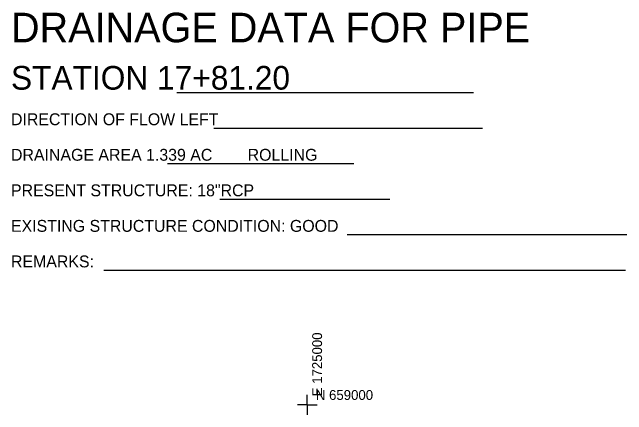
# Model space of a CAD drawing. Extents: x 1724534 to 1727318, y 657156 to 660047.
# Drawn here: x 1724850.6 to 1725161.9, y 658995 to 659199 of the extents above; entities that cross this region are included whole.
import ezdxf

# ---------------------------------------------------------------- set-up
doc = ezdxf.new("R2010")
doc.units = 0
for name, color, linetype in [('SURVEY - CONTROL - Grid', 7, 'Continuous'), ('SURVEY - CONTROL - Grid Text', 7, 'Continuous'), ('SURVEY - DRAINAGE - Area Shapes Text', 7, 'Continuous')]:
    doc.layers.add(name, color=color, linetype=linetype)

msp = doc.modelspace()

# ---------------------------------------------------------------- linework, layer by layer
at = {"layer": 'SURVEY - CONTROL - Grid'}
for q in [(1725000, 659005), (1724995, 659000), (1725005, 659000), (1725000, 658995)]:
    msp.add_line((1725000, 659000), q, dxfattribs=at)
at = {"layer": 'SURVEY - DRAINAGE - Area Shapes Text'}
for p, q in [((1724933.91, 659158.31), (1725084.21, 659158.31)), ((1724952.76, 659140.31), (1725088.71, 659140.31)), ((1724929.26, 659122.31), (1725023.66, 659122.31)), ((1724955.66, 659104.31), (1725041.91, 659104.31)), ((1725020.26, 659086.31), (1725161.86, 659086.31)), ((1724896.91, 659068.31), (1725161.26, 659068.31))]:
    msp.add_line(p, q, dxfattribs=at)

# ---------------------------------------------------------------- texts
at = {"layer": 'SURVEY - CONTROL - Grid Text'}
msp.add_text(' E 1725000 ', height=5, rotation=90, dxfattribs=at).set_placement((1725007.5, 659002.5))
msp.add_text(' N 659000 ', height=5, dxfattribs=at).set_placement((1725002.5, 659002.5))
at = {"layer": 'SURVEY - DRAINAGE - Area Shapes Text'}
for s, height, p in [('DRAINAGE DATA FOR PIPE', 15, (1724849.91, 659183.81)), ('STATION 17+81.20            ', 12, (1724849.91, 659159.81)), ('DIRECTION OF FLOW LEFT                   ', 6.0198, (1724849.91, 659141.79)), ('DRAINAGE AREA 1.339 AC        ROLLING', 6.0198, (1724849.91, 659123.77)), ('PRESENT STRUCTURE: 18"RCP                      ', 6.0198, (1724849.91, 659105.75)), ('EXISTING STRUCTURE CONDITION: GOOD                      ', 6.0198, (1724849.91, 659087.73)), ('REMARKS:                                                  ', 6.0198, (1724849.91, 659069.71))]:
    msp.add_text(s, height=height, dxfattribs=at).set_placement(p)

doc.saveas('drawing.dxf')
